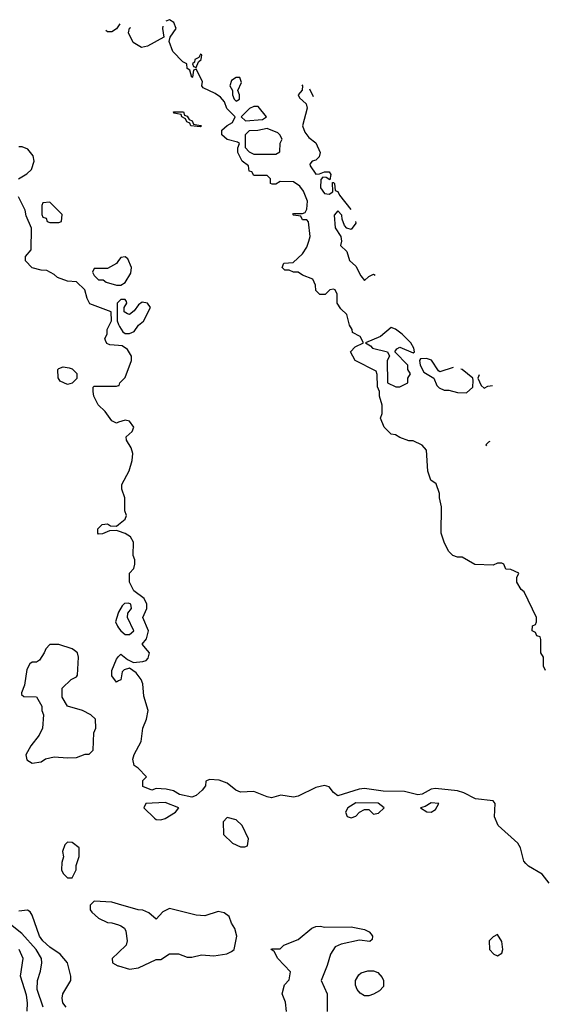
# Model space of a CAD drawing. Header units: inches. Extents: x 1793389 to 1900389, y 320802 to 470796.
# Tile 744 of 752: x 1869554 to 1871921, y 458403 to 462849. Entities that reach past the tile are written whole.
import ezdxf

# ---------------------------------------------------------------- set-up
doc = ezdxf.new("R2010")
doc.units = ezdxf.units.IN
doc.header["$MEASUREMENT"] = 0
for name, color, linetype in [('B8465', 7, 'Continuous'), ('B8466', 7, 'Continuous'), ('B8475', 7, 'Continuous'), ('B8476', 7, 'Continuous')]:
    doc.layers.add(name, color=color, linetype=linetype)

msp = doc.modelspace()

# ---------------------------------------------------------------- linework, layer by layer
at = {"layer": 'B8465', "color": 2}
for points, elevation in [([(1869668.1, 460000), (1869664.7, 459990), (1869643.6, 459956.4), (1869630, 459948.7), (1869610, 459948), (1869599.6, 459940.4), (1869585.4, 459914.6), (1869575.3, 459844.7), (1869562, 459810), (1869562, 459802), (1869572.7, 459792.7), (1869630, 459792), (1869654, 459750), (1869654, 459730), (1869662, 459710), (1869657.3, 459650), (1869641.6, 459618.4), (1869604.7, 459570), (1869582, 459530), (1869586.4, 459506.4), (1869610, 459492), (1869650, 459498), (1869670, 459511.3), (1869710, 459521), (1869770, 459516), (1869810, 459518), (1869850, 459532), (1869867.3, 459532.7), (1869886, 459550), (1869888.4, 459628.4), (1869898, 459650), (1869895.3, 459690), (1869875.3, 459710), (1869838, 459730), (1869769.3, 459749.3), (1869746, 459790), (1869746, 459830), (1869786, 459870), (1869810, 459882), (1869815.3, 459890), (1869819, 459970), (1869814, 459990), (1869801.1, 460000)], 258), ([(1870000, 459863), (1869990, 459858), (1869970, 459886), (1869969.2, 459910), (1869990, 459962), (1870000, 459973.3)], 254), ([(1870000, 458855.1), (1869970, 458864), (1869890, 458868), (1869872, 458850), (1869872, 458830), (1869879.6, 458819.6), (1869910, 458792), (1869950, 458772), (1869970, 458771.3), (1870000, 458761.3)], 258), ([(1869764, 458390), (1869749.2, 458410), (1869745.2, 458430), (1869749, 458450), (1869784, 458510), (1869785.2, 458530), (1869769.3, 458590), (1869737.2, 458630), (1869690, 458661.6), (1869657.6, 458690), (1869643.6, 458710), (1869610, 458806), (1869600.4, 458820.4), (1869588.4, 458828.4), (1869550, 458824)], 258), ([(1869659.6, 458390), (1869633, 458470), (1869634, 458510), (1869647.7, 458552.3), (1869654, 458590), (1869651.6, 458610), (1869628, 458650), (1869563, 458723), (1869490, 458781.3)], 262), ([(1869587.6, 458372.4), (1869589.8, 458410), (1869584.7, 458444.7), (1869557.6, 458530), (1869569.4, 458610), (1869552, 458650)], 266), ([(1870000, 458637.1), (1869971.3, 458610), (1869972, 458590), (1869997.3, 458577.3), (1870000, 458576.6)], 258)]:
    msp.add_lwpolyline(points, dxfattribs=dict(at, elevation=elevation))
at = {"layer": 'B8465', "color": 2, "elevation": 258}
msp.add_lwpolyline([(1869770, 459135.3), (1869756.9, 459123.1), (1869746.4, 459093.6), (1869751.3, 459068.7), (1869743.6, 459043.6), (1869742, 459010), (1869750, 458994), (1869770, 458974), (1869790, 458974), (1869808, 459010), (1869808, 459030), (1869822, 459070), (1869822, 459110), (1869790, 459134)], close=True, dxfattribs=at)
at = {"layer": 'B8466', "color": 2}
for points, elevation in [([(1870000, 462822), (1869990, 462808.7), (1869970, 462794), (1869950, 462794), (1869942.7, 462801.3)], 250), ([(1869548, 462130), (1869586.6, 462153.4), (1869606.8, 462173.2), (1869619.3, 462210), (1869615.1, 462235.1), (1869590, 462265.2), (1869565.4, 462274.6), (1869550, 462275.3)], 254), ([(1870000, 461377.6), (1869960.4, 461380.4), (1869947.3, 461387.3), (1869940.4, 461400.4), (1869938, 461410), (1869948, 461430), (1869948.7, 461450), (1869968, 461490), (1869966, 461530), (1869870, 461566), (1869858, 461590), (1869848, 461630), (1869810, 461666), (1869770, 461668), (1869724.7, 461684.7), (1869710, 461698), (1869676.4, 461716.4), (1869650, 461718), (1869610, 461728.7), (1869580.4, 461760.4), (1869580.4, 461779.6), (1869606, 461810), (1869607.3, 461907.3), (1869583.1, 461963.1), (1869578, 461990), (1869548.9, 462048.9)], 254), ([(1870000, 461762), (1869990, 461748.7), (1869950, 461726), (1869890, 461726), (1869882, 461710), (1869890, 461694), (1869910, 461674), (1869930, 461674), (1869943.6, 461663.6), (1869990, 461651.3), (1870000, 461651.3)], 254), ([(1870000, 461576), (1869994, 461570), (1869994, 461490), (1870000, 461473.5)], 254), ([(1870000, 461031.3), (1869990, 461028), (1869970, 461038), (1869940.2, 461080.2), (1869908, 461110), (1869888, 461150), (1869886, 461170), (1869886, 461190), (1869890, 461194), (1869990, 461194), (1870000, 461197.3)], 254), ([(1870000, 460538.9), (1869990, 460542), (1869959.6, 460540.4), (1869927.3, 460527.3), (1869910, 460526), (1869906, 460530), (1869906, 460550), (1869926, 460570), (1869950, 460572), (1869963.6, 460563.6), (1869990, 460562), (1870000, 460570)], 254), ([(1870000, 460173.5), (1869998, 460170), (1869986, 460130), (1869994.8, 460110), (1870000, 460103.4)], 258), ([(1869801.1, 460000), (1869790, 460008.7), (1869730, 460028), (1869690, 460028), (1869671.1, 460008.9), (1869668.1, 460000)], 258)]:
    msp.add_lwpolyline(points, dxfattribs=dict(at, elevation=elevation))
at = {"layer": 'B8466', "color": 2, "elevation": 254}
for points in [[(1869690, 462026), (1869658, 462022), (1869654, 462010), (1869654, 461970), (1869658, 461958), (1869672.7, 461952.7), (1869678, 461938), (1869690, 461934), (1869730, 461934), (1869742, 461938), (1869746, 461970)], [(1869770, 461202), (1869736.4, 461216.4), (1869727.3, 461232.7), (1869726, 461270), (1869730, 461274), (1869750, 461282), (1869776.9, 461276.9), (1869790, 461272), (1869811.1, 461251.1), (1869811.6, 461228.4), (1869790, 461208)]]:
    msp.add_lwpolyline(points, close=True, dxfattribs=at)
at = {"layer": 'B8475', "color": 2}
for points, elevation in [([(1870000, 459973.3), (1870010, 459984.7), (1870039.8, 459959.8), (1870066.8, 459946.8), (1870109.4, 459950.6), (1870124.7, 459955.3), (1870133.6, 459966.4), (1870139, 459990), (1870131, 460000)], 254), ([(1871926, 459910), (1871918, 459930), (1871918, 459970), (1871906, 459990), (1871906, 460000)], 250), ([(1871943.7, 458950), (1871911.1, 458991.1), (1871850, 459027), (1871838.3, 459038.3), (1871829.3, 459050), (1871813.2, 459110), (1871801.2, 459130), (1871712.7, 459210), (1871696, 459250), (1871699, 459310), (1871690, 459322), (1871610, 459331.5), (1871558.4, 459358.4), (1871530, 459367.1), (1871430, 459377.7), (1871410, 459375.1), (1871370, 459352.6), (1871350, 459348.7), (1871290, 459363.5), (1871193.9, 459366.1), (1871110, 459377.6), (1871085.3, 459374.7), (1870990, 459344.5), (1870970, 459359.3), (1870950, 459384.5), (1870930, 459391.6), (1870890, 459381.3), (1870810, 459342.4), (1870790, 459338.7), (1870733, 459347), (1870690, 459336), (1870670, 459339.3), (1870610, 459363.7), (1870550, 459361.2), (1870528.7, 459370), (1870490, 459402), (1870454.6, 459414.6), (1870410, 459418), (1870394, 459410), (1870392, 459390), (1870378, 459370), (1870350, 459345.2), (1870330, 459338), (1870275.3, 459350), (1870247.2, 459367.2), (1870214.6, 459374.6), (1870170, 459378), (1870150, 459369.5), (1870110, 459386), (1870110, 459414), (1870126, 459430), (1870088, 459470), (1870070, 459482), (1870063.7, 459510), (1870070, 459531.3), (1870102, 459590), (1870109.2, 459650), (1870126.6, 459690), (1870134, 459730), (1870114, 459794), (1870109.5, 459850), (1870102.7, 459870), (1870079.5, 459899.5), (1870050, 459921.2), (1870026, 459914), (1870016, 459904), (1870010, 459868), (1870000, 459863)], 254), ([(1870000, 458576.6), (1870050, 458562), (1870090, 458567.7), (1870170, 458604.7), (1870190, 458604.7), (1870230, 458631.3), (1870270, 458631), (1870310, 458616), (1870330, 458616), (1870373.6, 458626.4), (1870430, 458622), (1870489.3, 458630.7), (1870510, 458641), (1870522, 458650), (1870534, 458710), (1870524.7, 458744.7), (1870509, 458770), (1870499, 458799), (1870476.4, 458816.4), (1870450, 458822), (1870390, 458802), (1870350, 458805.2), (1870230, 458835.3), (1870199.6, 458820.4), (1870170, 458788), (1870136.4, 458816.4), (1870110, 458828), (1870088.9, 458828.9), (1870000, 458855.1)], 258), ([(1870000, 458761.3), (1870010, 458758), (1870026.4, 458746.4), (1870033.4, 458733.4), (1870039.3, 458690), (1870034.9, 458670), (1870000, 458637.1)], 258), ([(1870757.2, 458370), (1870752.7, 458412.7), (1870739, 458450), (1870749.3, 458490.7), (1870770, 458514), (1870775.3, 458550), (1870718, 458610), (1870702, 458642), (1870688, 458650), (1870690, 458654), (1870730, 458654), (1870746, 458670), (1870810, 458696), (1870872.9, 458747.1), (1870890, 458754.8), (1870910, 458756), (1870930.9, 458750.9), (1871050, 458753.4), (1871110, 458741), (1871130.6, 458730.6), (1871139.8, 458719.8), (1871146, 458710), (1871144.7, 458695.3), (1871133.7, 458686.3), (1871087.1, 458692.9), (1871005.2, 458674.8), (1870977.3, 458662.7), (1870956, 458630), (1870942, 458578), (1870914, 458510), (1870942, 458450), (1870942, 458370)], 254)]:
    msp.add_lwpolyline(points, dxfattribs=dict(at, elevation=elevation))
for points, elevation in [([(1870210, 459314.2), (1870122.8, 459310), (1870113.4, 459290), (1870162.8, 459242.8), (1870170, 459237.3), (1870190, 459235.5), (1870210, 459242), (1870257.2, 459270), (1870272.7, 459290)], 258), ([(1871070, 459313.3), (1871034.8, 459290), (1871024.7, 459270), (1871031.6, 459251.6), (1871050, 459244.7), (1871070, 459252), (1871088, 459270), (1871110, 459282), (1871130, 459282), (1871150, 459262), (1871173.6, 459266.4), (1871198, 459290), (1871171.5, 459311.5)], 258), ([(1871410, 459312.3), (1871384, 459296), (1871362, 459290), (1871391.6, 459271.6), (1871410, 459271.3), (1871430, 459282), (1871446, 459310)], 258), ([(1870490, 459246), (1870472.7, 459227.3), (1870474, 459170), (1870514, 459130), (1870550, 459114), (1870570, 459114), (1870582, 459118), (1870586, 459150), (1870558, 459210), (1870530, 459235.3)], 258), ([(1871710, 458718), (1871690, 458708), (1871672, 458690), (1871674, 458650), (1871694, 458630), (1871710, 458622), (1871730, 458634), (1871734, 458650), (1871730, 458686)], 258), ([(1871110, 458441.2), (1871090, 458453.2), (1871076, 458470), (1871069, 458490), (1871069, 458510), (1871083.7, 458536.3), (1871095.5, 458544.5), (1871125.6, 458554.4), (1871150, 458554.8), (1871170, 458546.8), (1871190, 458524.7), (1871196.3, 458510), (1871195.9, 458484.1), (1871176.8, 458463.2), (1871150, 458449), (1871130, 458441.2)], 254)]:
    msp.add_lwpolyline(points, close=True, dxfattribs=dict(at, elevation=elevation))
at = {"layer": 'B8476', "color": 2}
msp.add_line((1870861.8, 462536.9, 254), (1870878, 462502.4, 254), dxfattribs=at)
for points, elevation in [([(1871906, 460000), (1871906, 460050), (1871902, 460062), (1871887.3, 460067.3), (1871882, 460082), (1871866, 460090), (1871868.4, 460111.6), (1871882, 460118), (1871886, 460130), (1871886, 460150), (1871830, 460266), (1871816.4, 460276.4), (1871798, 460310), (1871798, 460330), (1871806, 460350), (1871770, 460366), (1871747.3, 460367.3), (1871738, 460390), (1871730, 460395.3), (1871710, 460395.3), (1871690, 460386), (1871608.4, 460388.4), (1871550, 460422), (1871530, 460422), (1871509, 460429), (1871489.1, 460449.1), (1871468.7, 460490), (1871455.3, 460530), (1871458, 460650), (1871448, 460690), (1871448.7, 460710), (1871432.7, 460752.7), (1871408.7, 460770), (1871395.3, 460810), (1871390, 460906), (1871370, 460928), (1871330, 460948), (1871310, 460948), (1871270, 460962), (1871250, 460975.3), (1871230, 460978), (1871198, 461010), (1871182, 461050), (1871188.9, 461071.1), (1871188.9, 461108.9), (1871178, 461150), (1871178, 461170), (1871168.4, 461191.6), (1871167.3, 461247.3), (1871162, 461262), (1871068, 461310), (1871046, 461350), (1871067.3, 461372.7), (1871106, 461390), (1871090, 461418), (1871056.4, 461436.4), (1871054, 461450), (1871042, 461470), (1871030, 461518), (1871003.1, 461543.1), (1870986, 461570), (1870986, 461610), (1870978, 461630), (1870970, 461633.2), (1870954, 461630), (1870931.6, 461608.4), (1870908.4, 461608.4), (1870890, 461626), (1870888.7, 461650), (1870877.2, 461677.2), (1870830, 461695.3), (1870810, 461708.7), (1870790, 461709), (1870770, 461718), (1870750, 461718), (1870738, 461730), (1870746, 461750), (1870787.3, 461752.7), (1870830, 461792), (1870850, 461822), (1870859, 461850), (1870864, 461870), (1870856.4, 461936.4), (1870850, 461946), (1870830, 461946), (1870822, 461962), (1870790, 461966), (1870786, 461970), (1870790, 461974), (1870830, 461974), (1870842, 461978), (1870850, 461994), (1870853.2, 462030), (1870834.8, 462074.8), (1870818, 462098), (1870790, 462117.2), (1870730, 462118), (1870710, 462106), (1870692.7, 462107.3), (1870686, 462110), (1870686, 462130), (1870670, 462146), (1870610, 462146), (1870602, 462162), (1870590, 462166), (1870586, 462190), (1870558, 462210), (1870538, 462250), (1870538, 462270), (1870546, 462290), (1870536.4, 462296.4), (1870490, 462308.7), (1870466, 462330), (1870466, 462350), (1870490, 462372), (1870514.6, 462385.4), (1870526, 462410), (1870489, 462449), (1870478, 462478), (1870460.2, 462500.2), (1870436.5, 462516.5), (1870381.2, 462541.2), (1870375.3, 462550), (1870379, 462570), (1870350, 462626), (1870338, 462622), (1870334, 462590), (1870330, 462588), (1870322, 462622), (1870308.9, 462628.9), (1870308, 462650), (1870290, 462659), (1870245.1, 462705.1), (1870228.4, 462751.6), (1870233.2, 462770), (1870259.5, 462810), (1870250, 462837.2), (1870230, 462849.4), (1870213.9, 462842.8)], 250), ([(1870005.9, 462831.1), (1870006, 462830), (1870000, 462822)], 250), ([(1870199.3, 462819.8), (1870198, 462810), (1870204.7, 462770), (1870130, 462729.3), (1870103.2, 462723.2), (1870066.3, 462746.3), (1870045.2, 462790), (1870049.2, 462810.8), (1870055.4, 462814.4)], 250), ([(1870826.8, 462554.7), (1870830.1, 462550), (1870828.5, 462531.5), (1870811, 462510), (1870816, 462496), (1870846.8, 462470), (1870851.7, 462450), (1870830.6, 462370), (1870841.1, 462341.1), (1870858, 462318), (1870890, 462293.4), (1870910.4, 462250), (1870904.7, 462230), (1870890, 462215.3), (1870874, 462210), (1870863.6, 462196.4), (1870864.7, 462190), (1870890, 462152), (1870907.3, 462152.7), (1870930, 462162), (1870950, 462162), (1870958, 462150), (1870954, 462126), (1870936.4, 462136.4), (1870922, 462138), (1870912.7, 462127.3), (1870912, 462090), (1870930, 462064.7), (1870950, 462062), (1870967.3, 462072.7), (1870966, 462114), (1870970, 462114), (1870974, 462110), (1870978, 462078), (1870990, 462074), (1870996.9, 462056.9), (1871048.7, 461991.7)], 250), ([(1871069.8, 461938.1), (1871070.8, 461930), (1871050, 461902), (1871030, 461908), (1871020.2, 461920.2), (1871008.4, 461948.4), (1871007.3, 461967.3), (1870990, 461986), (1870972.7, 461967.3), (1870978, 461910), (1871002.8, 461870), (1871006, 461850), (1871002, 461830), (1871030, 461802), (1871042, 461762), (1871070, 461736), (1871092.8, 461692.8), (1871110, 461671.3), (1871128.7, 461690), (1871150, 461699.5), (1871158.2, 461696.1)], 250), ([(1870000, 461651.3), (1870010, 461651.3), (1870030, 461662), (1870055.5, 461704.5), (1870059, 461730), (1870042, 461770), (1870030, 461779), (1870010, 461775.3), (1870000, 461762)], 254), ([(1870000, 461473.5), (1870003.6, 461463.6), (1870019.6, 461439.6), (1870030, 461432), (1870050, 461432), (1870070, 461442), (1870089.4, 461470.6), (1870112.1, 461487.9), (1870144, 461550), (1870130, 461568.7), (1870106.8, 461573.2), (1870090, 461562), (1870070, 461535.3), (1870050, 461518), (1870040.4, 461520.4), (1870026, 461530), (1870026, 461550), (1870038, 461570), (1870036.4, 461576.4), (1870030, 461586), (1870010, 461586), (1870000, 461576)], 254), ([(1870000, 461197.3), (1870002, 461198), (1870006, 461210), (1870030, 461234), (1870058, 461310), (1870058, 461330), (1870040.4, 461360.4), (1870016.4, 461376.4), (1870000, 461377.6)], 254), ([(1871390, 461319.6), (1871362.8, 461317.2), (1871358, 461310), (1871361, 461290), (1871378, 461258), (1871422, 461230), (1871436.9, 461196.9), (1871446.4, 461186.4), (1871470, 461176), (1871490, 461176), (1871530, 461166), (1871570, 461164.7), (1871598, 461190), (1871600.4, 461220.4), (1871598, 461230), (1871550, 461269.3), (1871544.4, 461271.9)], 250), ([(1871510, 461278.7), (1871450, 461259), (1871443.2, 461263.2), (1871411.8, 461311.8), (1871390, 461319.6)], 250), ([(1871626.7, 461245), (1871622, 461230), (1871636.9, 461196.9), (1871650, 461186), (1871666, 461194), (1871686.8, 461198)], 250), ([(1870000, 460570), (1870030, 460594), (1870035.3, 460610), (1870028.9, 460631.1), (1870028.7, 460690), (1870015.3, 460730), (1870015.3, 460750), (1870047.2, 460812.8), (1870061.6, 460858.4), (1870064.2, 460890), (1870056.3, 460916.3), (1870036, 460950), (1870034.6, 460965.4), (1870061.2, 460990), (1870069.2, 461010), (1870050, 461036), (1870030, 461041.2), (1870000, 461031.3)], 254), ([(1871675.6, 460944), (1871670, 460942), (1871658, 460930), (1871660.5, 460924.9)], 250), ([(1870131, 460000), (1870107, 460030), (1870126, 460054), (1870134.5, 460090), (1870109.6, 460150), (1870127.6, 460190), (1870127.6, 460210), (1870115.6, 460235.6), (1870069.6, 460270), (1870049.3, 460310), (1870049, 460350), (1870069.2, 460370.8), (1870073.2, 460390), (1870073.2, 460410), (1870066.6, 460430), (1870067, 460490), (1870053.6, 460513.6), (1870030, 460529.5), (1870000, 460538.9)], 254), ([(1870000, 460103.4), (1870010.7, 460090), (1870030, 460073.4), (1870050, 460073.4), (1870069.3, 460090), (1870040.9, 460150), (1870041.2, 460170), (1870058, 460190), (1870056, 460210), (1870044.9, 460215.1), (1870027.3, 460212.7), (1870016.9, 460203.1), (1870000, 460173.5)], 258)]:
    msp.add_lwpolyline(points, dxfattribs=dict(at, elevation=elevation))
at = {"layer": 'B8476', "color": 2, "elevation": 250}
for points in [[(1870370, 462693.2), (1870362, 462678), (1870344.7, 462670), (1870342, 462658), (1870334, 462650), (1870338, 462638), (1870350, 462634), (1870360.2, 462659.8), (1870373.2, 462670), (1870375.3, 462690)], [(1870530, 462588.7), (1870510, 462575.3), (1870502, 462550), (1870514, 462530), (1870514, 462510), (1870522, 462490), (1870530, 462482), (1870546, 462490), (1870546, 462510), (1870538, 462530), (1870554.6, 462565.4), (1870548, 462588)], [(1870630, 462458), (1870610, 462458), (1870591.1, 462448.9), (1870554, 462410), (1870572.7, 462392.7), (1870650, 462398), (1870668, 462410)], [(1870370, 462366), (1870326, 462370), (1870322, 462382), (1870308, 462388), (1870302, 462402), (1870286, 462410), (1870282, 462422), (1870250, 462428), (1870247.3, 462432.7), (1870292.7, 462432.7), (1870298, 462418), (1870310, 462414), (1870318, 462398), (1870332, 462392), (1870338, 462378), (1870370, 462372), (1870374, 462370)], [(1870670, 462358), (1870628.9, 462348.9), (1870590, 462348), (1870572, 462330), (1870571.6, 462271.6), (1870590, 462252), (1870610, 462242), (1870710, 462242), (1870727.3, 462252.7), (1870728.9, 462291.1), (1870738, 462310), (1870728, 462330), (1870718, 462338)], [(1871230, 461459.3), (1871182, 461418), (1871114, 461390), (1871136.9, 461376.9), (1871146, 461366), (1871214, 461350), (1871222, 461330), (1871212, 461310), (1871214, 461210), (1871251.6, 461191.6), (1871270, 461191.3), (1871290, 461202), (1871306, 461210), (1871306, 461230), (1871318, 461250), (1871306, 461270), (1871306, 461290), (1871246, 461350), (1871256.4, 461363.6), (1871270, 461371.3), (1871330, 461344.7), (1871335.3, 461350), (1871333.2, 461366.8), (1871319.3, 461390), (1871279.3, 461430), (1871250, 461452)]]:
    msp.add_lwpolyline(points, close=True, dxfattribs=at)

doc.saveas('drawing.dxf')
